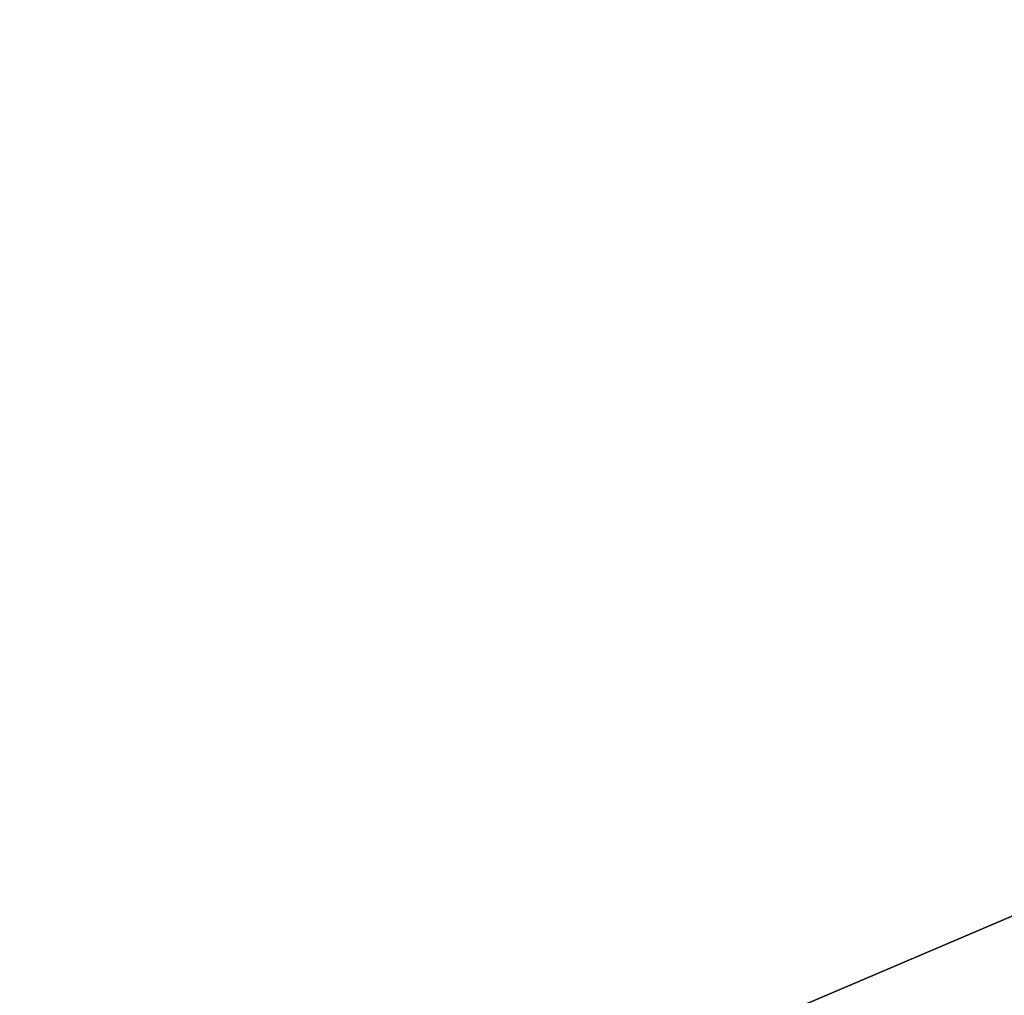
# Model space of a CAD drawing. Extents: x 0 to 7, y 0 to 11.4.
# Tile 364 of 656: x 3.148683 to 3.148944, y 0.200195 to 0.200453. Entities that reach past the tile are written whole.
import ezdxf

# ---------------------------------------------------------------- set-up
doc = ezdxf.new("R2010")
doc.units = 0
doc.header["$LTSCALE"] = 2.54
doc.layers.get('0').update_dxf_attribs({"color": 13, "linetype": 'CONTINUOUS'})

# ---------------------------------------------------------------- blocks, each defined once
blk = doc.blocks.new('KUBEK_NA_SZCZOTECZKI_DEMIT')
at = {"color": 0}
blk.add_line((3.5, 0.35, 0.02500005), (3.14844017, 0.2, 0.04282929), dxfattribs=at)
blk.add_line((3.5, 0.35, 0.02500005), (3.14844017, 0.2, 0.04282929), dxfattribs=at)
mesh = blk.add_polyface(dxfattribs=at)
corners = [(3.5, 0.35, 6.975), (3.14844017, 0.35, 6.95717087), (3.5, 0.2, 6.975)]
mesh.append_faces([[corners[k] for k in face] for face in [(0, 1, 2)]], dxfattribs={"color": 0})
mesh = blk.add_polyface(dxfattribs=at)
corners = [(3.5, 0.2, 6.975), (3.14844017, 0.35, 6.95717087), (3.14844017, 0.2, 6.95717087)]
mesh.append_faces([[corners[k] for k in face] for face in [(0, 1, 2)]], dxfattribs={"color": 0})
mesh = blk.add_polyface(dxfattribs=at)
corners = [(3.5, 0.35, 0.02500005), (3.14844017, 0.2, 0.04282929), (3.14844017, 0.35, 0.04282929)]
mesh.append_faces([[corners[k] for k in face] for face in [(0, 1, 2)]], dxfattribs={"color": 0})
mesh = blk.add_polyface(dxfattribs=at)
corners = [(3.5, 0.2, 0.02500005), (3.14844017, 0.2, 0.04282929), (3.5, 0.35, 0.02500005)]
mesh.append_faces([[corners[k] for k in face] for face in [(0, 1, 2)]], dxfattribs={"color": 0})

msp = doc.modelspace()

# ---------------------------------------------------------------- block references
at = {"color": 0}
msp.add_blockref('KUBEK_NA_SZCZOTECZKI_DEMIT', (0, 0), dxfattribs=at)

doc.saveas('drawing.dxf')
